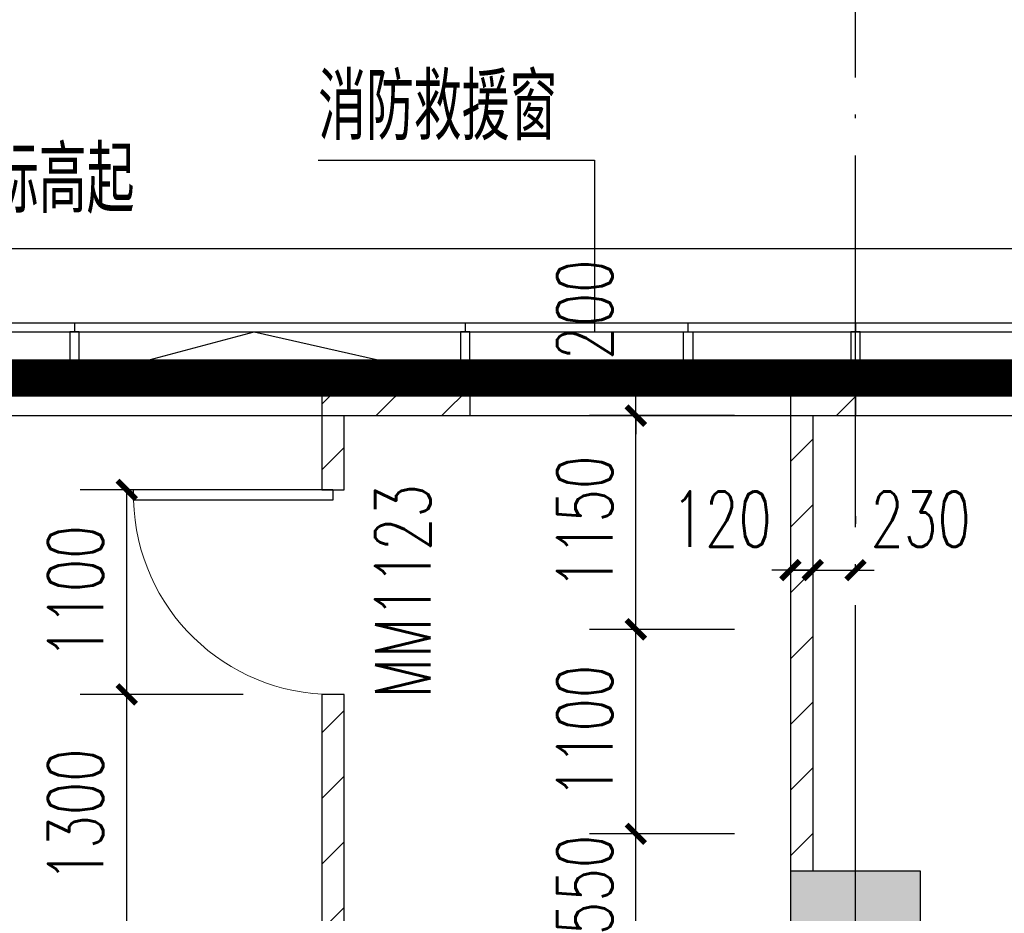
# Model space of a CAD drawing. Extents: x 797781 to 1255204, y 21234 to 1024248.
# Tile 690 of 1056: x 925613 to 930908, y 777954 to 782762. Entities that reach past the tile are written whole.
import ezdxf

# ---------------------------------------------------------------- set-up
doc = ezdxf.new("R2010")
doc.units = 0
doc.header["$LTSCALE"] = 1000
doc.header["$MEASUREMENT"] = 0
doc.linetypes.add('230303生产综合楼-平面图_t8$0$DOTE', pattern=[2.42, 2, -0.2, 0.02, -0.2])
for name, color, linetype in [('230303生产综合楼-平面图_t8$0$3T_WOOD', 21, 'Continuous'), ('230303生产综合楼-平面图_t8$0$COLUMN', 40, 'Continuous'), ('230303生产综合楼-平面图_t8$0$CURTWALL', 4, 'Continuous'), ('230303生产综合楼-平面图_t8$0$DIM_SYMB', 3, 'Continuous'), ('230303生产综合楼-平面图_t8$0$DOTE', 1, '230303生产综合楼-平面图_t8$0$DOTE'), ('230303生产综合楼-平面图_t8$0$PUB_DIM', 3, 'Continuous'), ('230303生产综合楼-平面图_t8$0$PUB_HATCH', 8, 'Continuous'), ('230303生产综合楼-平面图_t8$0$PUB_TEXT', 7, 'Continuous'), ('230303生产综合楼-平面图_t8$0$WALL-MOVE', 6, 'Continuous'), ('230303生产综合楼-平面图_t8$0$WINDOW', 4, 'Continuous'), ('230303生产综合楼-平面图_t8$0$WINDOW_TEXT', 7, 'Continuous'), ('230303生产综合楼-平面图_t8$0$看线', 115, 'Continuous'), ('DIM_SYMB', 3, 'Continuous'), ('PUB_HATCH', 8, 'Continuous'), ('PUB_TEXT', 7, 'Continuous')]:
    doc.layers.add(name, color=color, linetype=linetype)
doc.styles.add('230303生产综合楼-平面图_t8$0$_TCH_DIM', font='SIMPLEX', dxfattribs={"bigfont": 'GBCBIG'})
doc.styles.add('230303生产综合楼-平面图_T8$0$_TCH_DIM_T3', font='SIMPLEX', dxfattribs={"width": 0.705882, "bigfont": 'GBCBIG'})
doc.styles.add('230303生产综合楼-平面图_t8$0$_TCH_WINDOW', font='SIMPLEX', dxfattribs={"height": 3.5, "bigfont": 'GBCBIG'})
doc.styles.add('_TCH_DIM', font='SIMPLEX', dxfattribs={"bigfont": 'GBCBIG'})
doc.dimstyles.new('230303生产综合楼-平面图_T8$0$_TCH_ARCH&&100', dxfattribs={"dimtxt": 297.5, "dimasz": 100, "dimexe": 250, "dimexo": 300, "dimgap": 126.25, "dimtad": 1, "dimdec": 0, "dimzin": 0, "dimdsep": 46, "dimtxsty": '230303生产综合楼-平面图_T8$0$_TCH_DIM_T3', "dimblk": '230303生产综合楼-平面图_t8$0$_ArchTick', "dimcen": 0.09, "dimclrt": 7, "dimazin": 2, "dimtfac": 1, "dimtdec": 0, "dimtix": 1, "dimtmove": 2, "dimatfit": 3, "dimfxl": 1, "dimtolj": 1, "dimtzin": 0, "dimarcsym": 0})
pattern_1 = [(45, (0, 179.5), (-176.776766, 176.776766), [])]

# ---------------------------------------------------------------- blocks, each defined once
blk = doc.blocks.new('AQ9-10')
at = {"color": 2, "linetype": '230303生产综合楼-平面图_t8$0$DOTE', "ltscale": 2, "const_width": 200}
blk.add_lwpolyline([(1020716.2, 682999.9), (1081600.7, 683005.4), (1102574.1, 680825)], dxfattribs=at)
at = {"layer": 'DIM_SYMB'}
blk.add_lwpolyline([(1041307.7, 684329.8, 0, 0, 0), (1043723.4, 684329.8, 0, 0, 0), (1043723.4, 683302, 80, 0, 0), (1043723.4, 683002, 0, 0, 0)], format="xyseb", dxfattribs=at)
at = {"layer": 'PUB_TEXT', "style": '_TCH_DIM'}
blk.add_text('从本层楼地面建筑标高起', height=357.447, dxfattribs=at).set_placement((1041307.7, 683889.7))
blk = doc.blocks.new('230303生产综合楼-平面图_t8$0$6WLGJ')
at = {"layer": '230303生产综合楼-平面图_t8$0$3T_WOOD'}
for points in [[(1042941.3, 390086.9), (1042941.4, 390036.9)], [(1045041.3, 390086.9), (1045041.4, 390036.9)], [(1047141.3, 390086.9), (1047141.4, 390036.9)], [(1047141.3, 390086.9), (1047141.4, 390036.9)]]:
    blk.add_lwpolyline(points, dxfattribs=at)
for points in [[(1042916.3, 389786.9), (1042966.3, 389786.9), (1042966.3, 390036.9), (1042916.3, 390036.9)], [(1045016.3, 389786.9), (1045066.3, 389786.9), (1045066.3, 390036.9), (1045016.3, 390036.9)], [(1047116.3, 389786.9), (1047166.3, 389786.9), (1047166.3, 390036.9), (1047116.3, 390036.9)]]:
    blk.add_lwpolyline(points, close=True, dxfattribs=at)
blk = doc.blocks.new('230303生产综合楼-平面图_t8$0$_ArchTick')
at = {"color": 0, "linetype": 'ByBlock', "const_width": 0.3}
blk.add_lwpolyline([(-0.5, -0.5), (0.5, 0.5)], dxfattribs=at)
blk = doc.blocks.new('*D4651')
at = {"layer": '230303生产综合楼-平面图_t8$0$PUB_DIM', "color": 0, "lineweight": -2, "transparency": 16777216}
for p, q in [((926814.8, 780231.3), (925938.9, 780231.3)), ((926188.9, 779131.3), (926188.9, 780231.3)), ((926814.8, 779131.3), (925938.9, 779131.3))]:
    blk.add_line(p, q, dxfattribs=at)
at = {"layer": 'Defpoints', "color": 0, "transparency": 16777216}
for p in [(926188.9, 780231.3), (927114.8, 780231.3), (927114.8, 779131.3)]:
    blk.add_point(p, dxfattribs=at)
at = {"layer": '230303生产综合楼-平面图_t8$0$PUB_DIM', "color": 0, "lineweight": -2, "transparency": 16777216, "xscale": 100, "yscale": 100, "zscale": 100}
for p, rotation in [((926188.9, 780231.3), 90), ((926188.9, 779131.3), 270)]:
    blk.add_blockref('230303生产综合楼-平面图_t8$0$_ArchTick', p, dxfattribs=dict(at, rotation=rotation))
at = {"layer": '230303生产综合楼-平面图_t8$0$PUB_DIM', "color": 7, "transparency": 16777216, "insert": (925913.9, 779681.3), "char_height": 297.5, "attachment_point": 5, "rotation": 90, "style": '230303生产综合楼-平面图_T8$0$_TCH_DIM_T3'}
blk.add_mtext('\\A1;1100', dxfattribs=at)
blk = doc.blocks.new('*D4652')
at = {"layer": '230303生产综合楼-平面图_t8$0$PUB_DIM', "color": 0, "lineweight": -2, "transparency": 16777216}
for p, q in [((926814.8, 779131.3), (925938.9, 779131.3)), ((926188.9, 777831.3), (926188.9, 779131.3)), ((926814.8, 777831.3), (925938.9, 777831.3))]:
    blk.add_line(p, q, dxfattribs=at)
at = {"layer": 'Defpoints', "color": 0, "transparency": 16777216}
for p in [(926188.9, 779131.3), (927114.8, 779131.3), (927114.8, 777831.3)]:
    blk.add_point(p, dxfattribs=at)
at = {"layer": '230303生产综合楼-平面图_t8$0$PUB_DIM', "color": 0, "lineweight": -2, "transparency": 16777216, "xscale": 100, "yscale": 100, "zscale": 100}
for p, rotation in [((926188.9, 779131.3), 90), ((926188.9, 777831.3), 270)]:
    blk.add_blockref('230303生产综合楼-平面图_t8$0$_ArchTick', p, dxfattribs=dict(at, rotation=rotation))
at = {"layer": '230303生产综合楼-平面图_t8$0$PUB_DIM', "color": 7, "transparency": 16777216, "insert": (925913.9, 778481.3), "char_height": 297.5, "attachment_point": 5, "rotation": 90, "style": '230303生产综合楼-平面图_T8$0$_TCH_DIM_T3'}
blk.add_mtext('\\A1;1300', dxfattribs=at)
blk = doc.blocks.new('*D4732')
at = {"layer": '230303生产综合楼-平面图_t8$0$PUB_DIM', "color": 0, "lineweight": -2, "transparency": 16777216}
for p, q in [((929758, 780090.4), (929758, 780050)), ((929878, 780090.4), (929878, 780050)), ((929758, 779800), (929658, 779800)), ((929758, 779800), (929878, 779800)), ((929878, 779800), (929978, 779800))]:
    blk.add_line(p, q, dxfattribs=at)
at = {"layer": 'Defpoints', "color": 0, "transparency": 16777216}
for p in [(929758, 779790.4), (929878, 779800), (929878, 779790.4)]:
    blk.add_point(p, dxfattribs=at)
at = {"layer": '230303生产综合楼-平面图_t8$0$PUB_DIM', "color": 0, "lineweight": -2, "transparency": 16777216, "xscale": 100, "yscale": 100, "zscale": 100}
blk.add_blockref('230303生产综合楼-平面图_t8$0$_ArchTick', (929758, 779800), dxfattribs=at)
at = {"layer": '230303生产综合楼-平面图_t8$0$PUB_DIM', "color": 0, "lineweight": -2, "transparency": 16777216, "xscale": 100, "yscale": 100, "zscale": 100, "rotation": 180}
blk.add_blockref('230303生产综合楼-平面图_t8$0$_ArchTick', (929878, 779800), dxfattribs=at)
at = {"layer": '230303生产综合楼-平面图_t8$0$PUB_DIM', "color": 7, "transparency": 16777216, "insert": (929388, 780075), "char_height": 297.5, "attachment_point": 5, "style": '230303生产综合楼-平面图_T8$0$_TCH_DIM_T3'}
blk.add_mtext('\\A1;120', dxfattribs=at)
blk = doc.blocks.new('*D4733')
at = {"layer": '230303生产综合楼-平面图_t8$0$PUB_DIM', "color": 0, "lineweight": -2, "transparency": 16777216}
for p, q in [((929878, 780090.4), (929878, 780050)), ((930108, 780090.4), (930108, 780050)), ((929878, 779800), (929778, 779800)), ((929878, 779800), (930108, 779800)), ((930108, 779800), (930208, 779800))]:
    blk.add_line(p, q, dxfattribs=at)
at = {"layer": 'Defpoints', "color": 0, "transparency": 16777216}
for p in [(929878, 779790.4), (930108, 779800), (930108, 779790.4)]:
    blk.add_point(p, dxfattribs=at)
at = {"layer": '230303生产综合楼-平面图_t8$0$PUB_DIM', "color": 0, "lineweight": -2, "transparency": 16777216, "xscale": 100, "yscale": 100, "zscale": 100}
blk.add_blockref('230303生产综合楼-平面图_t8$0$_ArchTick', (929878, 779800), dxfattribs=at)
at = {"layer": '230303生产综合楼-平面图_t8$0$PUB_DIM', "color": 0, "lineweight": -2, "transparency": 16777216, "xscale": 100, "yscale": 100, "zscale": 100, "rotation": 180}
blk.add_blockref('230303生产综合楼-平面图_t8$0$_ArchTick', (930108, 779800), dxfattribs=at)
at = {"layer": '230303生产综合楼-平面图_t8$0$PUB_DIM', "color": 7, "transparency": 16777216, "insert": (930458, 780075), "char_height": 297.5, "attachment_point": 5, "style": '230303生产综合楼-平面图_T8$0$_TCH_DIM_T3'}
blk.add_mtext('\\A1;230', dxfattribs=at)
blk = doc.blocks.new('*D4760')
at = {"layer": '230303生产综合楼-平面图_t8$0$PUB_DIM', "color": 0, "lineweight": -2, "transparency": 16777216}
for p, q in [((928926.5, 780831.3), (928926.5, 780931.3)), ((929458, 780831.3), (928676.5, 780831.3)), ((928926.5, 780631.3), (928926.5, 780831.3)), ((929458, 780631.3), (928676.5, 780631.3)), ((928926.5, 780631.3), (928926.5, 780531.3))]:
    blk.add_line(p, q, dxfattribs=at)
at = {"layer": 'Defpoints', "color": 0, "transparency": 16777216}
for p in [(928926.5, 780831.3), (929758, 780831.3), (929758, 780631.3)]:
    blk.add_point(p, dxfattribs=at)
at = {"layer": '230303生产综合楼-平面图_t8$0$PUB_DIM', "color": 0, "lineweight": -2, "transparency": 16777216, "xscale": 100, "yscale": 100, "zscale": 100}
for p, rotation in [((928926.5, 780831.3), 270), ((928926.5, 780631.3), 90)]:
    blk.add_blockref('230303生产综合楼-平面图_t8$0$_ArchTick', p, dxfattribs=dict(at, rotation=rotation))
at = {"layer": '230303生产综合楼-平面图_t8$0$PUB_DIM', "color": 7, "transparency": 16777216, "insert": (928651.5, 781201.3), "char_height": 297.5, "attachment_point": 5, "rotation": 90, "style": '230303生产综合楼-平面图_T8$0$_TCH_DIM_T3'}
blk.add_mtext('\\A1;200', dxfattribs=at)
blk = doc.blocks.new('*D4761')
at = {"layer": '230303生产综合楼-平面图_t8$0$PUB_DIM', "color": 0, "lineweight": -2, "transparency": 16777216}
for p, q in [((929458, 780631.3), (928676.5, 780631.3)), ((928926.5, 779481.3), (928926.5, 780631.3)), ((929458, 779481.3), (928676.5, 779481.3))]:
    blk.add_line(p, q, dxfattribs=at)
at = {"layer": 'Defpoints', "color": 0, "transparency": 16777216}
for p in [(928926.5, 780631.3), (929758, 780631.3), (929758, 779481.3)]:
    blk.add_point(p, dxfattribs=at)
at = {"layer": '230303生产综合楼-平面图_t8$0$PUB_DIM', "color": 0, "lineweight": -2, "transparency": 16777216, "xscale": 100, "yscale": 100, "zscale": 100}
for p, rotation in [((928926.5, 780631.3), 90), ((928926.5, 779481.3), 270)]:
    blk.add_blockref('230303生产综合楼-平面图_t8$0$_ArchTick', p, dxfattribs=dict(at, rotation=rotation))
at = {"layer": '230303生产综合楼-平面图_t8$0$PUB_DIM', "color": 7, "transparency": 16777216, "insert": (928651.5, 780056.3), "char_height": 297.5, "attachment_point": 5, "rotation": 90, "style": '230303生产综合楼-平面图_T8$0$_TCH_DIM_T3'}
blk.add_mtext('\\A1;1150', dxfattribs=at)
blk = doc.blocks.new('*D4762')
at = {"layer": '230303生产综合楼-平面图_t8$0$PUB_DIM', "color": 0, "lineweight": -2, "transparency": 16777216}
for p, q in [((929458, 779481.3), (928676.5, 779481.3)), ((928926.5, 778381.3), (928926.5, 779481.3)), ((929458, 778381.3), (928676.5, 778381.3))]:
    blk.add_line(p, q, dxfattribs=at)
at = {"layer": 'Defpoints', "color": 0, "transparency": 16777216}
for p in [(928926.5, 779481.3), (929758, 779481.3), (929758, 778381.3)]:
    blk.add_point(p, dxfattribs=at)
at = {"layer": '230303生产综合楼-平面图_t8$0$PUB_DIM', "color": 0, "lineweight": -2, "transparency": 16777216, "xscale": 100, "yscale": 100, "zscale": 100}
for p, rotation in [((928926.5, 779481.3), 90), ((928926.5, 778381.3), 270)]:
    blk.add_blockref('230303生产综合楼-平面图_t8$0$_ArchTick', p, dxfattribs=dict(at, rotation=rotation))
at = {"layer": '230303生产综合楼-平面图_t8$0$PUB_DIM', "color": 7, "transparency": 16777216, "insert": (928651.5, 778931.3), "char_height": 297.5, "attachment_point": 5, "rotation": 90, "style": '230303生产综合楼-平面图_T8$0$_TCH_DIM_T3'}
blk.add_mtext('\\A1;1100', dxfattribs=at)
blk = doc.blocks.new('*D4763')
at = {"layer": '230303生产综合楼-平面图_t8$0$PUB_DIM', "color": 0, "lineweight": -2, "transparency": 16777216}
for p, q in [((928926.5, 778381.3), (928926.5, 778481.3)), ((929458, 778381.3), (928676.5, 778381.3)), ((928926.5, 777831.3), (928926.5, 778381.3)), ((929458, 777831.3), (928676.5, 777831.3)), ((928926.5, 777831.3), (928926.5, 777731.3))]:
    blk.add_line(p, q, dxfattribs=at)
at = {"layer": 'Defpoints', "color": 0, "transparency": 16777216}
for p in [(928926.5, 778381.3), (929758, 778381.3), (929758, 777831.3)]:
    blk.add_point(p, dxfattribs=at)
at = {"layer": '230303生产综合楼-平面图_t8$0$PUB_DIM', "color": 0, "lineweight": -2, "transparency": 16777216, "xscale": 100, "yscale": 100, "zscale": 100}
for p, rotation in [((928926.5, 778381.3), 270), ((928926.5, 777831.3), 90)]:
    blk.add_blockref('230303生产综合楼-平面图_t8$0$_ArchTick', p, dxfattribs=dict(at, rotation=rotation))
at = {"layer": '230303生产综合楼-平面图_t8$0$PUB_DIM', "color": 7, "transparency": 16777216, "insert": (928651.5, 778106.3), "char_height": 297.5, "attachment_point": 5, "rotation": 90, "style": '230303生产综合楼-平面图_T8$0$_TCH_DIM_T3'}
blk.add_mtext('\\A1;550', dxfattribs=at)
blk = doc.blocks.new('230303生产综合楼-平面图_t8$0$$DorLib2D$00000001')
for p, q in [((0.45, 0.975), (0.5, 0.975)), ((0.45, 0), (0.45, 0.975)), ((0.5, 0), (0.5, 0.975)), ((0.5, 0), (0.45, 0))]:
    blk.add_line(p, q)
at = {"lineweight": 13}
blk.add_arc((0.475, 0), 0.975, 91.4693, 180, dxfattribs=at)
blk = doc.blocks.new('_FZH')
blk.add_lwpolyline([(-0.5, -0.5), (0.5, -0.5), (0.5, 0.5), (-0.5, 0.5)], close=True)
at = {"layer": 'PUB_HATCH'}
blk.add_solid([(-0.5, -0.5), (0.5, -0.5), (-0.5, 0.5), (0.5, 0.5)], dxfattribs=at)

msp = doc.modelspace()

# ---------------------------------------------------------------- hatches: boundary and pattern name
at = {"layer": '230303生产综合楼-平面图_t8$0$PUB_HATCH'}
h = msp.add_hatch(dxfattribs=at)
h.set_pattern_fill('普通砖', color=256, scale=100, style=0)
h.set_pattern_definition(pattern_1)
h.paths.add_polyline_path([(927238, 780831.3), (927358, 780631.3), (928033, 780631.3), (928033, 780831.3)])
h = msp.add_hatch(dxfattribs=at)
h.set_pattern_fill('普通砖', color=256, scale=100, style=0)
h.set_pattern_definition(pattern_1)
h.paths.add_polyline_path([(927238, 780831.3), (927238, 780231.3), (927358, 780231.3), (927358, 780631.3)])
h = msp.add_hatch(dxfattribs=at)
h.set_pattern_fill('普通砖', color=256, scale=100, style=0)
h.set_pattern_definition(pattern_1)
h.paths.add_polyline_path([(929758, 780831.3), (929878, 780631.3), (930108, 780631.3), (930108, 780831.3)])
h = msp.add_hatch(dxfattribs=at)
h.set_pattern_fill('普通砖', color=256, scale=100, style=0)
h.set_pattern_definition(pattern_1)
h.paths.add_polyline_path([(929758, 778121.3), (929758, 778181.3), (929878, 778181.3), (929878, 780631.3), (929758, 780831.3)])
h = msp.add_hatch(dxfattribs=at)
h.set_pattern_fill('普通砖', color=256, scale=100, style=0)
h.set_pattern_definition(pattern_1)
h.paths.add_polyline_path([(927358, 775056.3), (927358, 779131.3), (927238, 779131.3), (927238, 775166.3), (927278, 775056.3)])

# ---------------------------------------------------------------- linework, layer by layer
msp.add_lwpolyline([(929183, 781081.3), (929233, 781081.3), (929233, 780831.3), (929183, 780831.3)], close=True)
msp.add_lwpolyline([(929208, 781081.3), (929208, 781131.3)])
at = {"layer": '230303生产综合楼-平面图_t8$0$CURTWALL'}
for points in [[(895858, 781131.3), (963708, 781131.3), (989558, 778451.4), (989558, 757731.3), (895858, 757731.3)], [(895908, 781081.3), (963705.4, 781081.3), (989508, 778406.3), (989508, 757781.3), (895908, 757781.3)], [(896158, 780831.3), (963692.5, 780831.3), (989258, 778180.9), (989258, 758031.3), (896158, 758031.3)]]:
    msp.add_lwpolyline(points, close=True, dxfattribs=at)
for points in [[(923833, 780831.3), (924774.8, 781081.3), (925883, 780831.3)], [(925933, 780831.3), (926874.8, 781081.3), (927983, 780831.3)]]:
    msp.add_lwpolyline(points, dxfattribs=at)
at = {"layer": '230303生产综合楼-平面图_t8$0$DIM_SYMB'}
msp.add_lwpolyline([(927218.2, 782005.3), (928704.2, 782005.3), (928704.2, 781081.3)], dxfattribs=at)
at = {"layer": '230303生产综合楼-平面图_t8$0$DOTE'}
msp.add_line((930108, 755831.3), (930108, 783831.3), dxfattribs=at)
at = {"layer": '230303生产综合楼-平面图_t8$0$PUB_HATCH', "color": 8}
msp.add_lwpolyline([(896358, 767331.3), (896358, 780631.3), (963682.2, 780631.3), (989058, 778000.6), (989058, 767331.3)], dxfattribs=at)
at = {"layer": '230303生产综合楼-平面图_t8$0$WALL-MOVE'}
for p, q in [((927238, 780831.3), (928033, 780831.3)), ((927238, 780831.3), (927238, 780231.3)), ((928033, 780831.3), (928033, 780631.3)), ((929758, 780831.3), (930108, 780831.3)), ((929758, 780831.3), (929758, 778181.3)), ((930108, 780831.3), (930108, 780631.3)), ((927358, 780631.3), (928033, 780631.3)), ((927358, 780231.3), (927358, 780631.3)), ((929878, 780631.3), (930108, 780631.3)), ((929878, 780631.3), (929878, 778181.3)), ((927238, 780231.3), (927358, 780231.3)), ((927358, 779131.3), (927238, 779131.3)), ((927238, 779131.3), (927238, 775166.3)), ((927358, 775056.3), (927358, 779131.3))]:
    msp.add_line(p, q, dxfattribs=at)
at = {"layer": '230303生产综合楼-平面图_t8$0$看线'}
msp.add_lwpolyline([(895458, 781531.3), (964094.7, 781531.3), (989958, 778811.6), (989958, 757331.3), (895458, 757331.3)], close=True, dxfattribs=at)

# ---------------------------------------------------------------- block references
for name, p in [('AQ9-10', (-117908.2, 97831.4)), ('230303生产综合楼-平面图_t8$0$6WLGJ', (-117033.3, 391044.5))]:
    msp.add_blockref(name, p)
at = {"layer": '230303生产综合楼-平面图_t8$0$COLUMN', "xscale": 700, "yscale": 700, "zscale": 700}
msp.add_blockref('_FZH', (930108, 777831.3), dxfattribs=at)
at = {"layer": '230303生产综合楼-平面图_t8$0$WINDOW'}
ref = msp.add_blockref('230303生产综合楼-平面图_t8$0$$DorLib2D$00000001', (927298, 779681.3), dxfattribs=dict(at, xscale=1100, yscale=1100, zscale=120, rotation=90.00000000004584))
ref.add_attrib('A', 'MM1123', (927821.8, 779111.3), dxfattribs={"layer": '230303生产综合楼-平面图_t8$0$WINDOW_TEXT', "ltscale": 2, "height": 297.5, "rotation": 90, "style": '230303生产综合楼-平面图_t8$0$_TCH_WINDOW', "width": 0.705882})

# ---------------------------------------------------------------- texts
at = {"layer": '230303生产综合楼-平面图_t8$0$PUB_TEXT', "style": '230303生产综合楼-平面图_t8$0$_TCH_DIM'}
for s, height, p in [('消防救援窗', 357.45, (927218.2, 782114)), ('独立办公', 510.64, (923573.9, 778074.6))]:
    msp.add_text(s, height=height, dxfattribs=at).set_placement(p)

# ---------------------------------------------------------------- dimensions: what is measured, and where the dimension line sits
at = {"layer": '230303生产综合楼-平面图_t8$0$PUB_DIM'}
for base, p1, p2, angle, picture, middle in [((928926.5, 780831.3), (929758, 780631.3), (929758, 780831.3), 90, '*D4760', (928651.5, 781201.3)), ((929878, 779800), (929758, 779790.4), (929878, 779790.4), 360, '*D4732', (929388, 780075)), ((930108, 779800), (929878, 779790.4), (930108, 779790.4), 360, '*D4733', (930458, 780075))]:
    dim = msp.add_linear_dim(base=base, p1=p1, p2=p2, angle=angle, dimstyle='230303生产综合楼-平面图_T8$0$_TCH_ARCH&&100', dxfattribs=at)
    dim.commit()
    dim.dimension.update_dxf_attribs({"geometry": picture, "text_midpoint": middle, "dimtype": 161})
for p1, p2, distance, picture, middle in [((929758, 779481.3), (929758, 780631.3), 831.5, '*D4761', (928651.5, 780056.3)), ((927114.8, 779131.3), (927114.8, 780231.3), 925.9, '*D4651', (925913.9, 779681.3)), ((929758, 778381.3), (929758, 779481.3), 831.5, '*D4762', (928651.5, 778931.3)), ((927114.8, 777831.3), (927114.8, 779131.3), 925.9, '*D4652', (925913.9, 778481.3)), ((929758, 777831.3), (929758, 778381.3), 831.5, '*D4763', (928651.5, 778106.3))]:
    dim = msp.add_aligned_dim(p1=p1, p2=p2, distance=distance, dimstyle='230303生产综合楼-平面图_T8$0$_TCH_ARCH&&100', dxfattribs=at)
    dim.commit()
    dim.dimension.update_dxf_attribs({"geometry": picture, "text_midpoint": middle})

doc.saveas('drawing.dxf')
